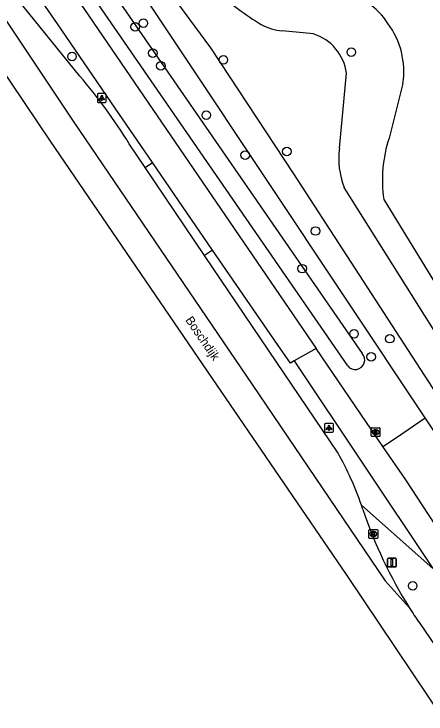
# Model space of a CAD drawing. Extents: x 157767 to 159171, y 387842 to 389425.
# Drawn here: x 158404.2 to 158451.2, y 387845 to 387925 of the extents above; entities that cross this region are included whole.
import ezdxf

# ---------------------------------------------------------------- set-up
doc = ezdxf.new("R2010")
doc.units = 0
for name, color, linetype in [('IMGEO_Berm_groen', 7, 'Continuous'), ('IMGEO_Boom', 7, 'Continuous'), ('IMGEO_Fietspad_gesloten', 7, 'Continuous'), ('IMGEO_Fietspad_open', 7, 'Continuous'), ('IMGEO_Groenvoorziening', 7, 'Continuous'), ('IMGEO_Kolk', 7, 'Continuous'), ('IMGEO_Lichtpunt', 7, 'Continuous'), ('IMGEO_Openbare_ruimte_label', 7, 'Continuous'), ('IMGEO_Rijbaan_regionaal_gesloten', 7, 'Continuous'), ('IMGEO_Rijbaan_regionaal_open', 7, 'Continuous'), ('IMGEO_Rioolput', 7, 'Continuous'), ('IMGEO_Verkeersbordpaal', 7, 'Continuous'), ('IMGEO_Waterloop', 7, 'Continuous')]:
    doc.layers.add(name, color=color, linetype=linetype)

msp = doc.modelspace()

# ---------------------------------------------------------------- linework, layer by layer
at = {"layer": 'IMGEO_Berm_groen'}
msp.add_lwpolyline([(158452.014, 387861.639), (158443.859, 387868.874)], dxfattribs=at)
at = {"layer": 'IMGEO_Boom'}
for centre in [(158418.985, 387923.909), (158418.064, 387923.489), (158420.074, 387920.492), (158442.701, 387920.612), (158410.85, 387920.117), (158428.107, 387919.715), (158420.983, 387919.036), (158426.166, 387913.404), (158435.339, 387909.263), (158430.606, 387908.838), (158438.617, 387900.177), (158437.089, 387895.878), (158443.009, 387888.436), (158447.107, 387887.879), (158444.978, 387885.811), (158449.703, 387859.649)]:
    msp.add_circle(centre, 0.489, dxfattribs=at)
at = {"layer": 'IMGEO_Fietspad_gesloten'}
for points in [[(158389.083, 387958.681), (158390.866, 387956.568), (158394.093, 387952.069), (158438.678, 387886.742)], [(158420.013, 387908.009), (158415.765, 387914.212), (158409.207, 387923.856), (158403.56, 387932.016), (158397.003, 387941.7), (158393.843, 387946.217), (158386.896, 387955.993), (158386.178, 387956.878)], [(158436.178, 387885.343), (158435.749, 387885.071), (158434.266, 387887.232), (158426.883, 387897.988)], [(158438.678, 387886.742), (158436.178, 387885.343)]]:
    msp.add_lwpolyline(points, dxfattribs=at)
at = {"layer": 'IMGEO_Fietspad_open'}
for points in [[(158446.315, 387875.553), (158438.678, 387886.742)], [(158436.178, 387885.343), (158452.014, 387861.639)], [(158463.173, 387850.571), (158456.273, 387860.537), (158448.915, 387871.743), (158446.315, 387875.553)]]:
    msp.add_lwpolyline(points, dxfattribs=at)
at = {"layer": 'IMGEO_Groenvoorziening'}
for points in [[(158451.143, 387878.831), (158405.61, 387947.322)], [(158464.616, 387862.791), (158436.154, 387906.721), (158426.688, 387921.102), (158421.84, 387927.664), (158414.128, 387938.7), (158411.119, 387943.812)], [(158438.378, 387922.684), (158434.825, 387923.055)], [(158441.348, 387909.65), (158442.148, 387918.193)], [(158448.586, 387917.024), (158447.011, 387910.788)], [(158465.585, 387866.936), (158453.812, 387886.14), (158441.89, 387905.154)], [(158446.409, 387903.787), (158467.06, 387870.064)], [(158446.315, 387875.553), (158447.84, 387876.589), (158451.143, 387878.831)], [(158464.315, 387859.017), (158451.143, 387878.831)]]:
    msp.add_lwpolyline(points, dxfattribs=at)
for centre, radius, start, end in [((158452.291, 387955.936), 37.816, 228.78559, 238.33386), ((158440.819, 387920.151), 7.115, 31.61265, 84.71082), ((158435.19, 387928.752), 5.708, 241.1876, 266.33257), ((158439.483, 387918.397), 9.206, 351.42364, 36.55445), ((158436.73, 387917.472), 5.466, 7.57498, 72.44903), ((158461.636, 387906.004), 15.388, 161.88695, 188.28376), ((158450.278, 387908.446), 9.011, 172.32046, 201.4274)]:
    msp.add_arc(centre, radius, start, end, dxfattribs=at)
at = {"layer": 'IMGEO_Kolk'}
for p, q in [((158444.709, 387865.153), (158444.709, 387866.005)), ((158444.784, 387866.079), (158445.636, 387866.079)), ((158445.197, 387865.859), (158445.222, 387865.859)), ((158445.71, 387866.005), (158445.71, 387865.153)), ((158445.636, 387865.079), (158444.784, 387865.079)), ((158445.22, 387865.299), (158445.195, 387865.299))]:
    msp.add_line(p, q, dxfattribs=at)
for points in [[(158444.709, 387865.153), (158444.709, 387866.005)], [(158444.784, 387866.079), (158445.636, 387866.079)], [(158445.03, 387865.779), (158445.153, 387865.779), (158445.153, 387865.628), (158445.283, 387865.779), (158445.447, 387865.779), (158445.301, 387865.628), (158445.454, 387865.379), (158445.302, 387865.379), (158445.217, 387865.543), (158445.153, 387865.476), (158445.153, 387865.379), (158445.03, 387865.379), (158445.03, 387865.779)], [(158445.71, 387866.005), (158445.71, 387865.153)], [(158445.636, 387865.079), (158444.784, 387865.079)]]:
    msp.add_lwpolyline(points, dxfattribs=at)
for centre, start, end in [((158444.786, 387866.003), 91.55205, 178.44795), ((158444.786, 387866.003), 91.55205, 178.44795), ((158445.634, 387866.003), 1.55205, 88.44795), ((158445.634, 387866.003), 1.55205, 88.44795), ((158444.786, 387865.155), 181.55205, 268.44795), ((158444.786, 387865.155), 181.55205, 268.44795), ((158445.634, 387865.155), 271.55205, 358.44795), ((158445.634, 387865.155), 271.55205, 358.44795)]:
    msp.add_arc(centre, 0.0765, start, end, dxfattribs=at)
for centre, major_axis, ratio, start_param, end_param in [((158445.196, 387865.579), (-0.387, 0.002), 0.722429, 4.712389, 7.853982), ((158445.221, 387865.579), (-0.39, 0.002), 0.717154, 1.570796, 4.712389)]:
    msp.add_ellipse(centre, major_axis=major_axis, ratio=ratio, start_param=start_param, end_param=end_param, dxfattribs=at)
at = {"layer": 'IMGEO_Lichtpunt'}
for p, q in [((158413.744, 387915.768), (158413.744, 387914.961)), ((158413.744, 387915.768), (158413.744, 387914.961)), ((158414.646, 387915.863), (158413.838, 387915.863)), ((158414.646, 387915.863), (158413.838, 387915.863)), ((158414.74, 387914.961), (158414.74, 387915.768)), ((158414.74, 387914.961), (158414.74, 387915.768)), ((158413.838, 387914.867), (158414.646, 387914.867)), ((158413.838, 387914.867), (158414.646, 387914.867)), ((158439.661, 387878.108), (158439.661, 387877.301)), ((158439.661, 387878.108), (158439.661, 387877.301)), ((158440.563, 387878.203), (158439.755, 387878.203)), ((158440.563, 387878.203), (158439.755, 387878.203)), ((158440.657, 387877.301), (158440.657, 387878.108)), ((158440.657, 387877.301), (158440.657, 387878.108)), ((158439.755, 387877.207), (158440.563, 387877.207)), ((158439.755, 387877.207), (158440.563, 387877.207))]:
    msp.add_line(p, q, dxfattribs=at)
for points in [[(158414.118, 387915.432), (158414.157, 387915.404), (158413.969, 387915.142), (158413.931, 387915.169), (158414.118, 387915.432)], [(158414.22, 387915.384), (158414.267, 387915.384), (158414.267, 387915.062), (158414.22, 387915.062), (158414.22, 387915.384)], [(158414.33, 387915.404), (158414.368, 387915.431), (158414.555, 387915.169), (158414.516, 387915.141), (158414.33, 387915.404)], [(158440.035, 387877.772), (158440.074, 387877.744), (158439.886, 387877.482), (158439.848, 387877.509), (158440.035, 387877.772)], [(158440.137, 387877.724), (158440.184, 387877.724), (158440.184, 387877.402), (158440.137, 387877.402), (158440.137, 387877.724)], [(158440.247, 387877.744), (158440.285, 387877.771), (158440.472, 387877.509), (158440.433, 387877.481), (158440.247, 387877.744)]]:
    msp.add_lwpolyline(points, dxfattribs=at)
for centre in [(158414.243, 387915.566), (158440.16, 387877.906)]:
    msp.add_circle(centre, 0.0994, dxfattribs=at)
for centre, start, end in [((158413.838, 387915.768), 90, 180), ((158413.838, 387915.768), 90, 180), ((158414.646, 387915.768), 0, 90), ((158414.646, 387915.768), 0, 90), ((158413.838, 387914.961), 180, 270), ((158413.838, 387914.961), 180, 270), ((158414.646, 387914.961), 270, 0), ((158414.646, 387914.961), 270, 360), ((158439.755, 387878.108), 90, 180), ((158439.755, 387878.108), 90, 180), ((158440.563, 387878.108), 0, 90), ((158440.563, 387878.108), 0, 90), ((158439.755, 387877.301), 180, 270), ((158439.755, 387877.301), 180, 270), ((158440.563, 387877.301), 270, 0), ((158440.563, 387877.301), 270, 360)]:
    msp.add_arc(centre, 0.0946, start, end, dxfattribs=at)
at = {"layer": 'IMGEO_Rijbaan_regionaal_gesloten'}
for points in [[(158452.803, 387845.02), (158451.525, 387846.948), (158442.147, 387860.938), (158426.868, 387883.332), (158408.412, 387910.456), (158399.457, 387923.695), (158386.757, 387942.891), (158379.772, 387953.65), (158360.952, 387983.276), (158344.038, 388010.284), (158333.452, 388027.227), (158314.654, 388057.246), (158299.748, 388081.131), (158276.299, 388118.666), (158263.511, 388139.131), (158246.505, 388166.455), (158235.872, 388183.535), (158227.894, 388196.396)], [(158411.725, 387917.879), (158402.003, 387929.902), (158392.963, 387941.126), (158391.119, 387943.609)], [(158391.119, 387943.609), (158394.357, 387937.667), (158411.064, 387912.614), (158431.39, 387882.66), (158446.563, 387860.234), (158449.319, 387857.167)], [(158419.185, 387907.44), (158417.36, 387910.144)], [(158425.977, 387897.376), (158419.185, 387907.44)], [(158441.214, 387874.799), (158433.275, 387886.563), (158425.977, 387897.376)], [(158450.464, 387855.42), (158455.2, 387848.498), (158456.206, 387847.053)]]:
    msp.add_lwpolyline(points, dxfattribs=at)
for centre, radius, start, end in [((158366.758, 387879.201), 59.313, 31.44632, 40.70086), ((158407.913, 387856.38), 38.055, 19.16608, 28.94718), ((158421.638, 387861.064), 23.553, 18.03662, 19.3644), ((158493.586, 387884.917), 52.246, 198.47956, 212.08286), ((158494.942, 387885.82), 53.875, 212.13042, 214.35199)]:
    msp.add_arc(centre, radius, start, end, dxfattribs=at)
at = {"layer": 'IMGEO_Rijbaan_regionaal_open'}
for points in [[(158419.185, 387907.44), (158420.013, 387908.009)], [(158426.883, 387897.988), (158424.482, 387901.485), (158420.013, 387908.009)], [(158426.883, 387897.988), (158425.977, 387897.376)]]:
    msp.add_lwpolyline(points, dxfattribs=at)
at = {"layer": 'IMGEO_Rioolput'}
for p, q in [((158445.048, 387877.708), (158445.9, 387877.708)), ((158444.973, 387876.782), (158444.973, 387877.634)), ((158445.484, 387876.928), (158445.459, 387876.928)), ((158445.461, 387877.488), (158445.486, 387877.488)), ((158445.974, 387877.634), (158445.974, 387876.782)), ((158445.9, 387876.708), (158445.048, 387876.708))]:
    msp.add_line(p, q, dxfattribs=at)
for points in [[(158445.048, 387877.708), (158445.9, 387877.708)], [(158444.973, 387876.782), (158444.973, 387877.634)], [(158445.562, 387877.406), (158445.31, 387877.408), (158445.31, 387877.008)], [(158445.31, 387877.008), (158445.434, 387877.008), (158445.434, 387877.17), (158445.445, 387877.17)], [(158445.488, 387877.327), (158445.434, 387877.327), (158445.434, 387877.246)], [(158445.434, 387877.246), (158445.486, 387877.246)], [(158445.492, 387877.141), (158445.563, 387877.008), (158445.703, 387877.008), (158445.638, 387877.134)], [(158445.974, 387877.634), (158445.974, 387876.782)], [(158445.9, 387876.708), (158445.048, 387876.708)]]:
    msp.add_lwpolyline(points, dxfattribs=at)
for centre, radius, start, end in [((158445.05, 387877.632), 0.0765, 91.55205, 178.44795), ((158445.05, 387877.632), 0.0765, 91.55205, 178.44795), ((158445.898, 387877.632), 0.0765, 1.55205, 88.44795), ((158445.898, 387877.632), 0.0765, 1.55205, 88.44795), ((158445.444, 387877.117), 0.0533, 26.02933, 88.69889), ((158445.47, 387877.435), 0.19, 274.7715, 282.96867), ((158445.494, 387877.231), 0.0964, 77.00612, 93.18647), ((158445.508, 387877.288), 0.0378, 276.66336, 79.67722), ((158445.561, 387877.296), 0.109, 350.36119, 89.41601), ((158445.559, 387877.296), 0.112, 277.58423, 350.98172), ((158445.543, 387877.081), 0.108, 29.51342, 73.79051), ((158445.05, 387876.784), 0.0765, 181.55205, 268.44795), ((158445.05, 387876.784), 0.0765, 181.55205, 268.44795), ((158445.898, 387876.784), 0.0765, 271.55205, 358.44795), ((158445.898, 387876.784), 0.0765, 271.55205, 358.44795)]:
    msp.add_arc(centre, radius, start, end, dxfattribs=at)
for centre, major_axis, ratio, start_param, end_param in [((158445.46, 387877.208), (-0.387, 0.002), 0.722429, 4.712389, 7.853982), ((158445.485, 387877.208), (-0.39, 0.002), 0.717154, 1.570796, 4.712389)]:
    msp.add_ellipse(centre, major_axis=major_axis, ratio=ratio, start_param=start_param, end_param=end_param, dxfattribs=at)
at = {"layer": 'IMGEO_Verkeersbordpaal'}
for p, q in [((158446.84, 387861.91), (158446.84, 387862.71)), ((158446.84, 387862.71), (158446.84, 387861.91)), ((158446.94, 387862.81), (158447.73, 387862.81)), ((158447.73, 387862.81), (158446.94, 387862.81)), ((158447.83, 387862.71), (158447.83, 387861.91)), ((158447.83, 387861.91), (158447.83, 387862.71)), ((158447.73, 387861.81), (158446.94, 387861.81)), ((158446.94, 387861.81), (158447.73, 387861.81))]:
    msp.add_line(p, q, dxfattribs=at)
msp.add_lwpolyline([(158447.26, 387862.685), (158447.41, 387862.685), (158447.41, 387861.935), (158447.26, 387861.935), (158447.26, 387862.685)], dxfattribs=at)
for centre, start, end in [((158446.94, 387862.71), 90, 180), ((158446.94, 387862.71), 90, 180), ((158447.73, 387862.71), 0, 90), ((158447.73, 387862.71), 360, 90), ((158446.94, 387861.91), 180, 270), ((158446.94, 387861.91), 180, 270), ((158447.73, 387861.91), 270, 0), ((158447.73, 387861.91), 270, 0)]:
    msp.add_arc(centre, 0.1, start, end, dxfattribs=at)
at = {"layer": 'IMGEO_Waterloop'}
for points in [[(158442.289, 387884.767), (158384.958, 387967.947)], [(158394.403, 387957.97), (158443.926, 387886.205)]]:
    msp.add_lwpolyline(points, dxfattribs=at)
msp.add_arc((158443.137, 387885.452), 1.09, 218.92594, 43.66855, dxfattribs=at)

# ---------------------------------------------------------------- texts
at = {"layer": 'IMGEO_Openbare_ruimte_label'}
msp.add_text('Boschdijk', height=1, rotation=304.3256, dxfattribs=at).set_placement((158423.731, 387890.008))

doc.saveas('drawing.dxf')
